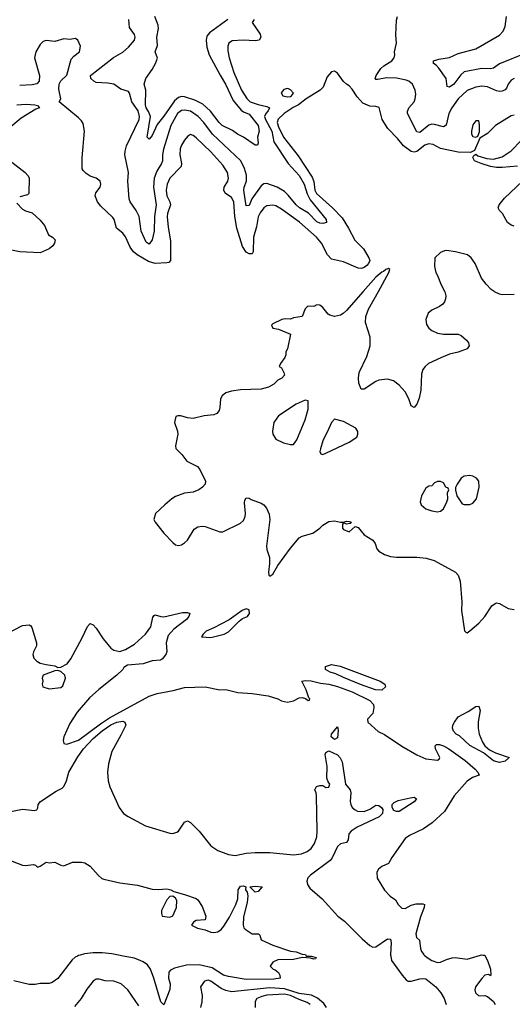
# Model space of a CAD drawing. Header units: inches. Extents: x 2001573 to 2220545, y 644482 to 846830.
# Tile 325 of 656: x 2053850 to 2057198, y 745151 to 751849. Entities that reach past the tile are written whole.
import ezdxf

# ---------------------------------------------------------------- set-up
doc = ezdxf.new("R2010")
doc.units = ezdxf.units.IN
doc.header["$MEASUREMENT"] = 0
doc.layers.add('C0754', color=7, linetype='Continuous')
doc.layers.add('C0755', color=7, linetype='Continuous')

msp = doc.modelspace()

# ---------------------------------------------------------------- linework, layer by layer
at = {"layer": 'C0754', "color": 5}
for points, elevation in [([(2056184.7, 750000), (2056070.1, 749869.9), (2056049.1, 749850), (2056030, 749839.2), (2055990, 749831), (2055958.4, 749838.4), (2055945.6, 749845.6), (2055910, 749891.2), (2055890, 749907.3), (2055870, 749909.3), (2055850, 749898), (2055810, 749899.5), (2055804.2, 749895.8), (2055790, 749881.2), (2055770, 749829.3), (2055710, 749820.9), (2055690, 749811.8), (2055653.9, 749813.9), (2055631.3, 749810), (2055570, 749779.3), (2055560.7, 749770), (2055570, 749751.3), (2055610, 749744), (2055691.3, 749710), (2055670.5, 749609.5), (2055658, 749590), (2055658, 749570), (2055651.6, 749551.6), (2055622, 749510), (2055614, 749490), (2055630, 749482), (2055646, 749450), (2055650.4, 749430), (2055630.6, 749410), (2055603.8, 749396.2), (2055577.6, 749370), (2055541.3, 749350), (2055490, 749335), (2055350, 749330.5), (2055290, 749321.8), (2055250.2, 749309.8), (2055226, 749290), (2055214.3, 749270), (2055211.3, 749210), (2055206, 749190), (2055190.4, 749170), (2055170, 749162.2), (2055104.5, 749155.5), (2055030, 749137.2), (2054990, 749140.4), (2054946.2, 749153.8), (2054925.2, 749154.8), (2054911, 749149), (2054901, 749110), (2054922.6, 749050), (2054924.4, 749030), (2054908.4, 748950), (2054911.4, 748931.4), (2054951.1, 748891.1), (2054985.8, 748845.8), (2055059.3, 748810), (2055073.7, 748790), (2055112.7, 748710), (2055110.5, 748690), (2055093, 748670), (2055068.2, 748651.8), (2055030, 748636), (2054970, 748628.3), (2054910, 748605.1), (2054884.4, 748590), (2054837.1, 748550), (2054774, 748490), (2054761, 748450), (2054770.8, 748430), (2054830, 748356.4), (2054890, 748293), (2054910, 748278), (2054930, 748273), (2054950, 748278), (2054970, 748290.4), (2054990, 748308.2), (2055035.7, 748384.3), (2055060.3, 748399.7), (2055090, 748403.6), (2055110, 748400.8), (2055210, 748365.7), (2055230, 748364.6), (2055350, 748424.6), (2055370, 748442.4), (2055382.7, 748470), (2055385.1, 748490), (2055377.4, 748562.6), (2055380.4, 748579.6), (2055390, 748595.5), (2055410, 748594), (2055424.2, 748584.2), (2055490, 748560.8), (2055509.3, 748549.3), (2055527.1, 748527.1), (2055544.4, 748484.4), (2055550.6, 748450), (2055527.9, 748267.9), (2055530, 748244.7), (2055548, 748190), (2055548.5, 748150), (2055540.5, 748090), (2055542.8, 748070), (2055550, 748062.8), (2055570, 748077.3), (2055604.1, 748135.9), (2055690, 748255.3), (2055750, 748324.2), (2055770, 748334.9), (2055843.1, 748356.9), (2055889.2, 748390), (2055910, 748410.8), (2055950, 748436.3), (2055990, 748440.7), (2056030, 748430.8), (2056050, 748431), (2056070, 748438), (2056090, 748436), (2056102, 748430), (2056096.9, 748423.1), (2056070, 748418), (2056050, 748426), (2056043.6, 748416.4), (2056044.7, 748390), (2056050, 748382), (2056090, 748366), (2056130, 748402), (2056150, 748394.8), (2056190, 748344), (2056250, 748307.7), (2056264.9, 748284.9), (2056277.7, 748250), (2056290, 748233.7), (2056330, 748211.3), (2056370, 748198), (2056410, 748193.8), (2056550, 748192.9), (2056613.4, 748186.6), (2056667.3, 748170), (2056811.7, 748090), (2056830.1, 748070.1), (2056844.4, 748030), (2056853.8, 747890), (2056851.9, 747830), (2056872.8, 747692.8), (2056882, 747682), (2056890, 747679.1), (2056910, 747692.7), (2056970, 747743.7), (2057010, 747788.5), (2057058.6, 747861.4), (2057081.2, 747878.8), (2057090, 747881.5), (2057110, 747876.9), (2057170, 747844), (2057210, 747836.5)], 420), ([(2056737.4, 750000), (2056738.2, 749998.2), (2056745.5, 749970), (2056744.4, 749950), (2056737.4, 749930), (2056725.1, 749914.9), (2056702.2, 749897.8), (2056650, 749874), (2056626.6, 749853.4), (2056610.3, 749810), (2056615.4, 749775.4), (2056630, 749750.5), (2056650, 749734), (2056690, 749716.5), (2056730.7, 749709.3), (2056829.2, 749709.2), (2056850, 749701.7), (2056887, 749670), (2056899.5, 749650), (2056904.4, 749630), (2056891, 749610), (2056830, 749587.1), (2056770, 749573.2), (2056712.4, 749550), (2056628.5, 749510), (2056604.6, 749490), (2056590.2, 749469.8), (2056581.6, 749438.4), (2056576.8, 749330), (2056565, 749275), (2056550, 749233.6), (2056530, 749211.6), (2056510, 749222.7), (2056493.8, 749270), (2056470, 749318.3), (2056430, 749362.2), (2056390, 749391.8), (2056350, 749404.5), (2056290, 749395.9), (2056270, 749387.7), (2056190, 749335.6), (2056170, 749335.6), (2056155.6, 749375.6), (2056152.1, 749410), (2056158.2, 749450), (2056210, 749557.6), (2056232.9, 749630), (2056232.1, 749690), (2056200.8, 749790), (2056202.4, 749830), (2056221.1, 749878.9), (2056287.9, 750000)], 420), ([(2057210, 749980.4), (2057130, 749978.4), (2057110, 749982.5), (2057077.5, 749997.5), (2057074, 750000)], 420), ([(2053755.4, 747670), (2053870, 747727.1), (2053913.5, 747733.5), (2053926.6, 747726.6), (2053933.7, 747713.7), (2053965.4, 747610), (2053963.9, 747590), (2053943.1, 747550), (2053938.3, 747530), (2053947.1, 747507.1), (2053966.5, 747486.5), (2053990, 747472.6), (2054030, 747462), (2054090, 747453.8), (2054110, 747442.8), (2054130, 747444), (2054172.1, 747467.9), (2054198, 747502), (2054275.7, 747644.3), (2054310, 747722), (2054330, 747741.3), (2054350, 747731.7), (2054370, 747710.3), (2054416.6, 747636.6), (2054470, 747573.7), (2054490, 747559.5), (2054530, 747550.3), (2054570, 747564.6), (2054630, 747601.3), (2054705.8, 747670), (2054740.5, 747719.5), (2054754.5, 747785.5), (2054763.1, 747796.9), (2054770, 747800.3), (2054808.6, 747788.6), (2054830, 747787.8), (2054956.3, 747816.3), (2054990, 747817.6), (2055006.8, 747810), (2054999.5, 747790), (2054983.1, 747770), (2054897.7, 747702.3), (2054860, 747660), (2054845.7, 747610), (2054848.9, 747551.1), (2054845.4, 747534.6), (2054819.5, 747500.5), (2054808.1, 747491.9), (2054750, 747488.4), (2054690, 747468.4), (2054582.4, 747457.6), (2054557.5, 747442.5), (2054550.2, 747430), (2054509.6, 747390), (2054387.5, 747292.5), (2054324.8, 747235.2), (2054241.5, 747138.5), (2054190, 747060.5), (2054149.2, 746970), (2054145.6, 746945.6), (2054150, 746924.4), (2054170, 746921.7), (2054250, 746948.4), (2054399.9, 747060.1), (2054460.6, 747099.4), (2054730, 747248.5), (2054784.8, 747264.8), (2054893.9, 747286.1), (2054970, 747306.4), (2055110, 747310.2), (2055210, 747291.6), (2055250, 747292.9), (2055332.7, 747272.7), (2055430, 747266.7), (2055538, 747250), (2055604.7, 747230), (2055630, 747214.8), (2055670, 747206), (2055710, 747216), (2055750, 747236.3), (2055770, 747238.8), (2055791.3, 747231.3), (2055810, 747218), (2055819, 747221), (2055822, 747230), (2055815.5, 747235.5), (2055797.3, 747290), (2055767.6, 747350), (2055790, 747355), (2055830, 747351.6), (2055895.1, 747335.1), (2055950.8, 747329.2), (2056010, 747313.9), (2056110, 747276.6), (2056230, 747217.2), (2056255, 747190), (2056257.5, 747170), (2056250.9, 747130), (2056214.7, 747090), (2056215.5, 747070), (2056286.9, 747006.9), (2056330, 746985.9), (2056446.7, 746906.7), (2056550, 746848.2), (2056610, 746822.1), (2056690, 746812.4), (2056700.7, 746819.3), (2056705.8, 746830), (2056675.9, 746890), (2056673, 746910), (2056682.4, 746917.6), (2056702, 746918), (2056730, 746910.7), (2056765.9, 746890), (2056877.9, 746810), (2056944.7, 746750), (2056963.7, 746730), (2056973.4, 746710), (2056926.5, 746693.5), (2056890, 746668.5), (2056803.7, 746570), (2056737.2, 746462.8), (2056653.7, 746386.3), (2056594.6, 746345.4), (2056499.5, 746300.5), (2056470, 746278.9), (2056378, 746150), (2056357.3, 746110), (2056310, 746088), (2056288.4, 746071.6), (2056277.4, 746050), (2056279.5, 746010), (2056329, 745929), (2056367.1, 745887.1), (2056403, 745863), (2056423, 745830), (2056446.2, 745806.2), (2056470, 745803.1), (2056510, 745825.5), (2056545.5, 745834.5), (2056590, 745835.6), (2056600.5, 745830), (2056599.6, 745810), (2056574.4, 745745.6), (2056541.5, 745630), (2056546.7, 745606.7), (2056568.1, 745588.1), (2056572.9, 745530), (2056579.6, 745510), (2056595.6, 745490), (2056599.7, 745486.5), (2056607.5, 745480), (2056625.1, 745465.1), (2056650, 745448.6), (2056690, 745436.3), (2056710, 745438.2), (2056750, 745456.3), (2056790, 745467.2), (2056810, 745468.9), (2056890, 745459.5), (2056960, 745480), (2056982.2, 745486.5), (2056988.3, 745488.3), (2056999.5, 745486.5), (2057010, 745484.9), (2057012.6, 745480), (2057029.1, 745449.1), (2057050.4, 745390), (2057051, 745349), (2057050, 745346), (2057035.3, 745355.3), (2057010, 745349), (2056990, 745327), (2056947.2, 745270), (2056943.2, 745250), (2056946.9, 745230), (2056970, 745209), (2057010, 745210.4), (2057030, 745205.5), (2057070.4, 745170.4), (2057082, 745150)], 380), ([(2053790, 746462.4), (2053870, 746479.7), (2053950, 746468.9), (2053965.8, 746474.2), (2053973, 746487), (2053974.7, 746510), (2053991.6, 746530), (2054099, 746601), (2054139.2, 746620.8), (2054150, 746632.7), (2054169.2, 746670.8), (2054184.2, 746730), (2054245.2, 746834.8), (2054283.5, 746890), (2054350, 746959.7), (2054410, 747011.3), (2054470, 747051.6), (2054510, 747071.5), (2054550, 747076.6), (2054564.9, 747070), (2054570.3, 747050), (2054537.9, 746982.1), (2054475.2, 746870), (2054453.3, 746786.7), (2054446.7, 746730), (2054451.8, 746671.8), (2054461.8, 746630), (2054526, 746490), (2054556.1, 746450), (2054588.3, 746428.3), (2054705.9, 746365.9), (2054870, 746315), (2054890, 746313.2), (2054918.7, 746321.3), (2054929.6, 746330), (2054970, 746390.6), (2054990, 746399.1), (2055010, 746388), (2055070, 746328.5), (2055148.1, 746230), (2055197.7, 746197.7), (2055270, 746171), (2055315.5, 746164.5), (2055390, 746179.7), (2055450, 746184.2), (2055550, 746183.5), (2055710, 746168.5), (2055764.2, 746175.8), (2055802.9, 746190), (2055829.8, 746210.2), (2055854.6, 746245.4), (2055868.7, 746290), (2055872, 746330), (2055866, 746570), (2055864.4, 746590), (2055856.4, 746610), (2055867.8, 746632.2), (2055890, 746640.3), (2055910, 746640.3), (2055930, 746627.3), (2055950, 746627.7), (2055958.4, 746650), (2055945.6, 746665.6), (2055938, 746690), (2055939.6, 746770), (2055925.9, 746850), (2055930, 746863.8), (2055950, 746876.1), (2056009.4, 746849.4), (2056028.6, 746828.6), (2056041.4, 746801.4), (2056063.7, 746650), (2056096.2, 746610), (2056100.6, 746590), (2056096.4, 746530), (2056099.8, 746510), (2056110.1, 746490), (2056130, 746473.2), (2056146.3, 746466.3), (2056190, 746464), (2056230, 746478.7), (2056270, 746505.4), (2056290, 746504.7), (2056308.9, 746490), (2056317, 746477), (2056314.7, 746450), (2056292.6, 746427.4), (2056142.6, 746357.4), (2056102.9, 746330), (2056087.2, 746310), (2056082, 746270), (2056070, 746253), (2056030, 746243.9), (2056010, 746224.6), (2055972.5, 746147.5), (2055959.2, 746130), (2055825.5, 746030), (2055808.8, 746011.2), (2055801.5, 745990), (2055806.1, 745966.1), (2055820.9, 745940.9), (2055905.7, 745870), (2056012.7, 745750), (2056057.7, 745717.7), (2056176.9, 745596.9), (2056230, 745551.8), (2056250, 745540.3), (2056270, 745542.6), (2056350, 745596.5), (2056370, 745595.5), (2056375, 745570), (2056369.3, 745489.3), (2056369.9, 745486.5), (2056371.3, 745480), (2056377.4, 745450), (2056448.7, 745348.7), (2056477.2, 745317.2), (2056490, 745308), (2056510, 745307.9), (2056570, 745324.8), (2056590, 745327.8), (2056610, 745324.2), (2056678.4, 745270), (2056712.9, 745230), (2056735.6, 745190), (2056748.8, 745150)], 360), ([(2053770, 746137.1), (2053870, 746098.5), (2053890, 746096.3), (2053943, 746103), (2053958, 746098), (2053970, 746084.7), (2053990, 746090.8), (2054030, 746118.8), (2054050, 746114.8), (2054090, 746118.8), (2054130, 746097.3), (2054150, 746094), (2054210, 746118), (2054270, 746119.3), (2054293.8, 746113.8), (2054330, 746090.7), (2054382.8, 746030), (2054407.3, 746007.3), (2054421.7, 746001.7), (2054530, 745977), (2054650, 745961.7), (2054750, 745934), (2054790, 745931.8), (2054850, 745937.1), (2054878, 745930), (2054898.5, 745918.5), (2054970, 745899.5), (2055050.4, 745870.4), (2055061.6, 745861.6), (2055090, 745816), (2055114.9, 745750), (2055110, 745726.3), (2055050, 745721.6), (2055031.7, 745710), (2055018.7, 745690), (2055058, 745670), (2055110, 745657.5), (2055150, 745642.2), (2055170, 745639.7), (2055195.9, 745644.1), (2055219.4, 745660.6), (2055237, 745683), (2055275.9, 745744.1), (2055319.8, 745830), (2055332.3, 745870), (2055334, 745930), (2055350, 745954.9), (2055370, 745958), (2055386, 745950), (2055383.8, 745930), (2055395.2, 745915.2), (2055401.6, 745890), (2055395.6, 745844.4), (2055370, 745746), (2055368.7, 745688.7), (2055372.7, 745672.7), (2055381.7, 745661.7), (2055430, 745630.6), (2055472, 745630), (2055481, 745621), (2055490.7, 745590), (2055570, 745553.2), (2055690, 745513.8), (2055729.1, 745509.1), (2055770, 745492.7), (2055792, 745490), (2055793.7, 745486.5), (2055797, 745480), (2055798, 745478), (2055830, 745478.8), (2055864.7, 745470), (2055859.8, 745460.2), (2055850, 745459), (2055826.3, 745466.3), (2055770, 745469.7), (2055710, 745455.3), (2055605.4, 745454.6), (2055570, 745438), (2055552, 745410), (2055572, 745390), (2055585.8, 745385.8), (2055608, 745368), (2055618.8, 745350), (2055621, 745330), (2055578.1, 745321.9), (2055390, 745321), (2055270, 745340.4), (2055236, 745350), (2055159, 745399), (2055070, 745420.1), (2054983.3, 745416.7), (2054902.7, 745397.3), (2054875.3, 745384.7), (2054863.8, 745370), (2054861.4, 745330), (2054871.7, 745290), (2054870, 745253.2), (2054830, 745148), (2054810, 745168), (2054761.9, 745330), (2054738.5, 745390), (2054719.6, 745419.6), (2054690, 745440.9), (2054630, 745464.7), (2054553.5, 745480), (2054520.9, 745486.5), (2054475.6, 745495.6), (2054410, 745502.3), (2054350, 745502.1), (2054290, 745495.4), (2054260.2, 745486.5), (2054250, 745483.5), (2054243.5, 745480), (2054228.1, 745471.9), (2054206.8, 745453.2), (2054110, 745326.7), (2054070, 745299.8), (2054050, 745293.6), (2053990, 745292.7), (2053954.9, 745285.1), (2053913.5, 745286.5), (2053810, 745311.3)], 340), ([(2054660.5, 745140.5), (2054584.7, 745250), (2054540.3, 745290), (2054490, 745309.4), (2054431.9, 745311.9), (2054390, 745322.7), (2054370, 745321.7), (2054350.2, 745309.8), (2054306.3, 745253.7), (2054268.4, 745190), (2054222.8, 745137.2)], 360), ([(2055935.5, 745130), (2055916.2, 745156.2), (2055873.8, 745193.8), (2055833.6, 745213.6), (2055750, 745224.1), (2055650, 745257.5), (2055550, 745263.4), (2055290, 745237.1), (2055250, 745245.2), (2055219, 745259.1), (2055150, 745309.7), (2055130, 745316.3), (2055106, 745310), (2055078, 745270), (2055090.3, 745210.3), (2055087.7, 745167.8), (2055079.4, 745130)], 360), ([(2055825.2, 745150), (2055804.7, 745164.7), (2055750, 745183.4), (2055690, 745212), (2055650, 745219.7), (2055530, 745214.5), (2055494.5, 745205.5), (2055462.7, 745190), (2055451, 745170), (2055450.2, 745130)], 380)]:
    msp.add_lwpolyline(points, dxfattribs=dict(at, elevation=elevation))
for points, elevation in [([(2055790, 749260.7), (2055730, 749233), (2055610, 749154.5), (2055576.3, 749110), (2055567.7, 749050), (2055570.7, 749030), (2055590, 748996), (2055642, 748970), (2055690, 748959.1), (2055710, 748960.5), (2055733.8, 748990), (2055790, 749127), (2055810, 749198.8), (2055810, 749257.2)], 440), ([(2055990, 749132), (2055970, 749109.2), (2055950, 749069.3), (2055910, 748983.7), (2055894.4, 748930), (2055890.7, 748910.7), (2055896, 748896), (2055910, 748890.8), (2055930, 748900.7), (2056090, 748974.8), (2056142, 749010), (2056149, 749030), (2056148.9, 749048.9), (2056134, 749070), (2056050, 749115.1)], 440), ([(2056910, 748749), (2056870, 748744), (2056851.3, 748730), (2056822, 748690), (2056812.7, 748667.3), (2056812, 748648), (2056821, 748610), (2056856.9, 748556.9), (2056870, 748551.3), (2056910, 748551.3), (2056930, 748561), (2056954, 748590), (2056972.7, 748670), (2056969.2, 748710), (2056955.3, 748730), (2056930, 748744)], 440), ([(2056710, 748708), (2056690, 748708), (2056670, 748698), (2056650, 748678), (2056630, 748675.3), (2056610, 748662), (2056581, 748610), (2056571.3, 748570), (2056578, 748550), (2056610, 748522.8), (2056650, 748507.7), (2056690, 748502), (2056710, 748504.9), (2056730, 748522.8), (2056753.2, 748570), (2056759, 748590), (2056758, 748630), (2056766, 748650), (2056762, 748662), (2056746, 748670), (2056730, 748698)], 440), ([(2055390, 747840.9), (2055361, 747830), (2055273.5, 747766.5), (2055168.7, 747711.3), (2055118, 747690), (2055096, 747670), (2055084.7, 747650), (2055150, 747647.3), (2055239.3, 747670), (2055270, 747684.9), (2055342.3, 747757.8), (2055365.3, 747774.7), (2055397.2, 747790), (2055411.8, 747810), (2055410, 747835.3)], 420), ([(2056310, 747289.1), (2056268.9, 747291.1), (2056166.8, 747326.8), (2056050, 747374.1), (2055999.6, 747399.6), (2055960.4, 747410), (2055928.7, 747430), (2055928.3, 747450), (2055970, 747462.3), (2056027.6, 747452.4), (2056300.2, 747350), (2056330.8, 747330), (2056335.5, 747310)], 380), ([(2054110, 747422.9), (2054090, 747418.9), (2054010.7, 747390), (2054002, 747370), (2054007.3, 747350), (2054002.8, 747330), (2054006.8, 747310), (2054050, 747298.4), (2054130, 747305.5), (2054142.5, 747317.5), (2054161.6, 747370), (2054157, 747390), (2054130, 747416)], 380), ([(2057110, 746796.8), (2057070, 746808.2), (2057002, 746862), (2056910, 746911.2), (2056837.8, 746977.8), (2056817.3, 746990), (2056798.7, 747010), (2056791.9, 747030), (2056794.5, 747050), (2056803.9, 747070), (2056830, 747107), (2056897.3, 747142.7), (2056950, 747177.1), (2056970, 747178.8), (2056979.5, 747150), (2056966.1, 747073.9), (2056965.4, 747030), (2056972.7, 746990), (2056994.2, 746934.2), (2057010.1, 746910.1), (2057042, 746882), (2057082.6, 746862.6), (2057177.3, 746830), (2057150, 746806.4)], 380), ([(2055990, 746953.6), (2055967.4, 746970), (2055968, 746990), (2056010, 747038.8), (2056015.1, 747015.1), (2056010, 746963.7)], 360), ([(2056410, 746462.2), (2056393.6, 746470), (2056380.5, 746490), (2056380.5, 746510), (2056394.9, 746525.1), (2056422.8, 746537.2), (2056504.6, 746555.4), (2056530, 746559.5), (2056547.3, 746550), (2056530, 746528.6), (2056430, 746462.9)], 360), ([(2055450, 745915.3), (2055414, 745950), (2055450, 745956.1), (2055498.8, 745950), (2055470, 745918)], 340), ([(2054890, 745886.6), (2054870, 745883.7), (2054850, 745862.7), (2054814.4, 745790), (2054812.7, 745770), (2054819.1, 745750), (2054870, 745743.1), (2054890, 745753), (2054915.9, 745810), (2054917, 745857), (2054910, 745873.2)], 340)]:
    msp.add_lwpolyline(points, close=True, dxfattribs=dict(at, elevation=elevation))
at = {"layer": 'C0755', "color": 5}
for points, elevation in [([(2055263.8, 751850), (2055139.5, 751760.5), (2055122.9, 751737.1), (2055117.7, 751710), (2055121.2, 751661.2), (2055138.6, 751610), (2055211.5, 751471.5), (2055249.5, 751410), (2055300.4, 751300.4), (2055354.4, 751234.4), (2055370, 751222.9), (2055410, 751205.4), (2055470.1, 751130), (2055477.4, 751090), (2055466.7, 751050), (2055470.2, 751009.8), (2055465.4, 750994.6), (2055450, 750995.6), (2055369.9, 751049.9), (2055330, 751069.9), (2055295.7, 751095.7), (2055225, 751130), (2055205, 751150), (2055147.7, 751227.7), (2055094.1, 751274.1), (2055040.8, 751300.8), (2054970, 751325), (2054950, 751325.6), (2054930, 751319.9), (2054902.6, 751297.4), (2054830, 751192.5), (2054784.5, 751135.5), (2054750, 751060.7), (2054730, 751037.2), (2054717.2, 751050), (2054738.2, 751190), (2054725.6, 751225.6), (2054710, 751249), (2054704.7, 751270), (2054708.4, 751370), (2054696.5, 751410), (2054707.5, 751450), (2054750.4, 751510), (2054772.8, 751550), (2054786.8, 751586.8), (2054769.7, 751630), (2054785.5, 751674.5), (2054781.8, 751730), (2054793.2, 751790), (2054791.3, 751811.3), (2054769.3, 751870)], 340), ([(2057210, 751449.8), (2057190, 751437.2), (2057170.2, 751410), (2057157.7, 751382.3), (2057148.3, 751371.7), (2057130, 751362.4), (2057110, 751360.2), (2057090, 751364.1), (2057030, 751391.9), (2056990, 751396.1), (2056950, 751389.1), (2056890, 751367.1), (2056830, 751310.6), (2056786.8, 751250), (2056766.8, 751210), (2056748.4, 751131.6), (2056730, 751120.9), (2056670, 751137.2), (2056650, 751137.6), (2056629.4, 751130.6), (2056570, 751082.2), (2056550, 751085.1), (2056486.6, 751210), (2056484.8, 751224.8), (2056495, 751250), (2056529.8, 751290), (2056538.7, 751310), (2056541.3, 751341.3), (2056537.3, 751370), (2056518.5, 751410), (2056494.3, 751430), (2056477, 751437.1), (2056410, 751450.9), (2056346.2, 751453.8), (2056282, 751442), (2056270, 751442), (2056266.6, 751446.6), (2056273.1, 751470), (2056303.2, 751516.8), (2056324.2, 751535.8), (2056378.3, 751570), (2056394.3, 751590), (2056399.7, 751610), (2056396.9, 751630), (2056410.7, 751689.3), (2056406.4, 751746.4), (2056410, 751844.7), (2056416.9, 751870)], 360), ([(2057290, 751621.3), (2057111.1, 751548.9), (2057070, 751518.8), (2057050, 751514.6), (2056990, 751516.2), (2056870, 751493.3), (2056846.9, 751473.1), (2056800.2, 751410), (2056770, 751389.7), (2056754.5, 751394.5), (2056747.7, 751450), (2056699.2, 751519.2), (2056679.7, 751539.7), (2056662, 751550), (2056662.9, 751570), (2056699, 751580.9), (2056770, 751592.3), (2056830, 751617.9), (2056950, 751651.7), (2057110, 751743.9), (2057135, 751770), (2057150, 751802.8), (2057158.5, 751870)], 340), ([(2055444.1, 751850), (2055430.2, 751830), (2055483.7, 751750), (2055488.4, 751730), (2055476.9, 751710), (2055450, 751704.9), (2055369.5, 751710.5), (2055294.7, 751705.3), (2055271.8, 751690), (2055263.5, 751670), (2055263.6, 751636.4), (2055273.1, 751590), (2055305.2, 751490), (2055356.6, 751370), (2055393.3, 751313.3), (2055417.1, 751290), (2055470, 751271.3), (2055530, 751259.1), (2055548.3, 751250), (2055539.3, 751230), (2055522.1, 751210), (2055514.7, 751190), (2055520.7, 751170), (2055563.4, 751090), (2055578.1, 751018.1), (2055674.7, 750870), (2055749.2, 750790), (2055782.5, 750730), (2055804.6, 750664.6), (2055823.9, 750623.9), (2055933.1, 750490), (2055934, 750470), (2055910, 750463.1), (2055890, 750464.8), (2055870, 750473.7), (2055812.4, 750532.4), (2055752.4, 750570), (2055729.2, 750590), (2055675.3, 750655.3), (2055650, 750679.3), (2055600.8, 750710), (2055530, 750733.9), (2055510, 750733.3), (2055490, 750719.1), (2055428.4, 750630), (2055410, 750584.7), (2055390, 750583.6), (2055373.7, 750690), (2055375.9, 750710), (2055390.4, 750750), (2055391, 750791), (2055377.7, 750837.7), (2055352.4, 750890), (2055160.8, 751070), (2055100.4, 751150), (2055062.1, 751190), (2055010, 751225.7), (2054970, 751234.6), (2054949.1, 751230.9), (2054922.1, 751210), (2054877.7, 751130), (2054828.4, 750968.3), (2054820.4, 750930), (2054820.1, 750890), (2054813, 750870), (2054781.4, 750818.6), (2054764.2, 750770), (2054760.1, 750710), (2054778.5, 750590), (2054765.8, 750510), (2054763.5, 750410), (2054750, 750351.8), (2054730, 750322.7), (2054710, 750336), (2054675.3, 750410), (2054661.2, 750510), (2054641.2, 750550), (2054601.1, 750610), (2054594, 750630), (2054584.1, 750750), (2054589.3, 750810), (2054565.6, 750930), (2054566, 750954), (2054576.5, 750990), (2054661, 751170), (2054665, 751190), (2054655.3, 751230), (2054612.8, 751290), (2054597.3, 751350), (2054590, 751361), (2054537.3, 751377.2), (2054490, 751410.8), (2054450, 751417.9), (2054370, 751422.4), (2054353.7, 751430), (2054333.3, 751450), (2054331.2, 751468.8), (2054488.2, 751591.8), (2054551.3, 751628.7), (2054590, 751663), (2054629.6, 751710), (2054634.2, 751730), (2054630, 751749), (2054596.4, 751796.4), (2054591.7, 751850)], 360), ([(2057210, 751200.5), (2057190, 751194.7), (2057083.1, 751130), (2057030, 751075.6), (2056978, 751042), (2056939.8, 750960.2), (2056914.8, 750945.2), (2056830, 750949), (2056710, 750972.7), (2056660, 751000), (2056630, 751005.7), (2056604.4, 750995.7), (2056550, 750951.3), (2056530, 750946.8), (2056510, 750952.5), (2056458.8, 750990), (2056419.4, 751039.4), (2056352.5, 751110), (2056314.1, 751170), (2056292.1, 751252.1), (2056270, 751258.9), (2056230, 751261.5), (2056181.4, 751281.4), (2056143.5, 751323.5), (2056110, 751376.2), (2056090, 751398), (2056070, 751409.5), (2056050, 751429.5), (2056010, 751485.4), (2055990, 751498), (2055970, 751495.4), (2055940.5, 751459.5), (2055911.8, 751390), (2055891.8, 751370), (2055796.5, 751310), (2055745.5, 751270), (2055708.5, 751251.6), (2055647.1, 751210), (2055606.6, 751173.4), (2055600.9, 751150), (2055610, 751119.7), (2055643.1, 751050), (2055743.5, 750923.5), (2055837.5, 750777.5), (2055848.2, 750748.2), (2055855.9, 750690), (2055867.1, 750667.1), (2055976.9, 750570), (2056040.8, 750500.8), (2056085.2, 750430), (2056126.9, 750350), (2056187.5, 750290), (2056222.3, 750230), (2056228.7, 750210), (2056220.5, 750190), (2056210, 750177.9), (2056190, 750162.6), (2056170, 750155.8), (2056150, 750158.8), (2056050, 750202.3), (2055970, 750219), (2055943, 750250), (2055902, 750330), (2055866.1, 750370), (2055751.3, 750471.3), (2055630, 750561.2), (2055590, 750583), (2055570, 750587.9), (2055530, 750582.2), (2055510, 750568.9), (2055484.4, 750535.6), (2055471.5, 750508.5), (2055459.4, 750440.6), (2055438.4, 750370), (2055437.5, 750270), (2055430, 750256.1), (2055424.3, 750255.7), (2055410, 750255.7), (2055390, 750268.2), (2055365.2, 750305.2), (2055325.8, 750430), (2055311.5, 750510), (2055305.3, 750610), (2055290, 750639), (2055246.9, 750670), (2055236.5, 750690), (2055239.9, 750710), (2055263.7, 750750), (2055268.5, 750770), (2055261.9, 750810), (2055230, 750859.8), (2055148.2, 750950), (2055050, 751044.7), (2055030, 751061.3), (2055010, 751067.8), (2054990, 751055.1), (2054970, 751029.7), (2054950, 750995.8), (2054941.3, 750970), (2054937.3, 750930), (2054949.5, 750870), (2054946.6, 750850), (2054871.5, 750770), (2054853.3, 750730), (2054845.1, 750690), (2054849, 750650), (2054870.6, 750610), (2054875.2, 750590), (2054854.9, 750530), (2054853.1, 750506.9), (2054858.8, 750438.8), (2054875, 750345), (2054874.8, 750210), (2054862.7, 750197.3), (2054850, 750194.5), (2054770, 750190.8), (2054724.5, 750204.5), (2054648.9, 750248.9), (2054623.9, 750270), (2054600.8, 750300.8), (2054570, 750371.7), (2054550, 750396.8), (2054508.8, 750430), (2054491.7, 750490), (2054483.2, 750503.2), (2054400.9, 750580.9), (2054378.2, 750610), (2054362.9, 750650), (2054367.8, 750672.2), (2054396.8, 750710), (2054401.8, 750730), (2054396.8, 750750), (2054369.7, 750770), (2054330, 750785.2), (2054302.6, 750802.6), (2054282.4, 750822.4), (2054275.6, 750835.6), (2054275, 750910), (2054289.5, 751090), (2054281.8, 751141.8), (2054270, 751161.7), (2054250, 751181.3), (2054118, 751290), (2054129.1, 751310.9), (2054116.4, 751376.4), (2054118.3, 751410), (2054130, 751433.4), (2054170, 751471), (2054199.8, 751580.2), (2054218.9, 751601.1), (2054257.4, 751630), (2054262.3, 751670), (2054244.5, 751710), (2054230, 751720.5), (2054190, 751714), (2054150, 751718), (2054090, 751701.6), (2054030, 751707.6), (2054010, 751700.7), (2053990, 751680.7), (2053960.2, 751630), (2053951.2, 751590), (2053985.8, 751470), (2053983.2, 751430), (2053967, 751413), (2053934.2, 751405.8), (2053850, 751402.2)], 380), ([(2053830.8, 751270.8), (2053895.2, 751275.3), (2053954, 751270), (2053970, 751264.7), (2053984.7, 751250), (2053959.3, 751240.7), (2053861.2, 751178.8), (2053790, 751120.9)], 380), ([(2057233.1, 750853.1), (2057130, 750842.9), (2057090, 750843.2), (2057050, 750849.8), (2056986, 750870), (2056941.2, 750890), (2056929.4, 750910.6), (2056935.3, 750924.7), (2056950, 750934), (2056964, 750924), (2057023.7, 750903.7), (2057070, 750899.6), (2057130, 750917.2), (2057190, 750956.1), (2057260.8, 751030)], 380), ([(2053786, 750890), (2053886.3, 750810), (2053905.7, 750790), (2053913.5, 750773.5), (2053912.3, 750667.7), (2053903, 750657), (2053850, 750644.2)], 380), ([(2057210, 750445.2), (2057190, 750452.2), (2057165.9, 750470), (2057131.6, 750530), (2057109.8, 750550), (2057101, 750570), (2057108.8, 750590), (2057145.2, 750634.8), (2057267.1, 750750)], 380), ([(2053830, 750600.5), (2053870, 750559.1), (2053890, 750548.3), (2053935.7, 750535.7), (2053990, 750484.7), (2054017.8, 750450), (2054046.6, 750386.6), (2054072, 750370), (2054090.8, 750350.8), (2054086.9, 750330), (2054074.4, 750310), (2054051.5, 750290), (2053990, 750262.6), (2053850.8, 750270.8), (2053725.5, 750294.5)], 380), ([(2057074, 750000), (2057054.3, 750014.3), (2057019.1, 750050), (2056988.4, 750090), (2056944.7, 750190), (2056918, 750230), (2056894, 750250), (2056810.9, 750270.9), (2056750, 750278.9), (2056736.1, 750276.1), (2056710, 750265.6), (2056670.6, 750230), (2056668.2, 750170), (2056677.1, 750130), (2056690.4, 750110), (2056710, 750056), (2056737.4, 750000)], 420), ([(2056287.9, 750000), (2056359.5, 750130), (2056365.2, 750150), (2056356.3, 750156.3), (2056337.3, 750150), (2056323.5, 750136.5), (2056310, 750132), (2056270, 750096.8), (2056184.7, 750000)], 420)]:
    msp.add_lwpolyline(points, dxfattribs=dict(at, elevation=elevation))
at = {"layer": 'C0755', "color": 5, "elevation": 380}
for points in [[(2055670, 751380.4), (2055645.4, 751374.6), (2055627.9, 751352.1), (2055638.7, 751330), (2055670, 751324.2), (2055690, 751327.3), (2055697.4, 751330), (2055709.8, 751350), (2055691.4, 751371.4), (2055677.7, 751377.7)], [(2056970, 751162), (2056950, 751161.2), (2056930, 751133.2), (2056919.5, 751090), (2056921.6, 751070), (2056930, 751054.8), (2056950, 751050.8), (2056964, 751056), (2056974.5, 751085.5), (2056975.3, 751135.3)]]:
    msp.add_lwpolyline(points, close=True, dxfattribs=at)

doc.saveas('drawing.dxf')
